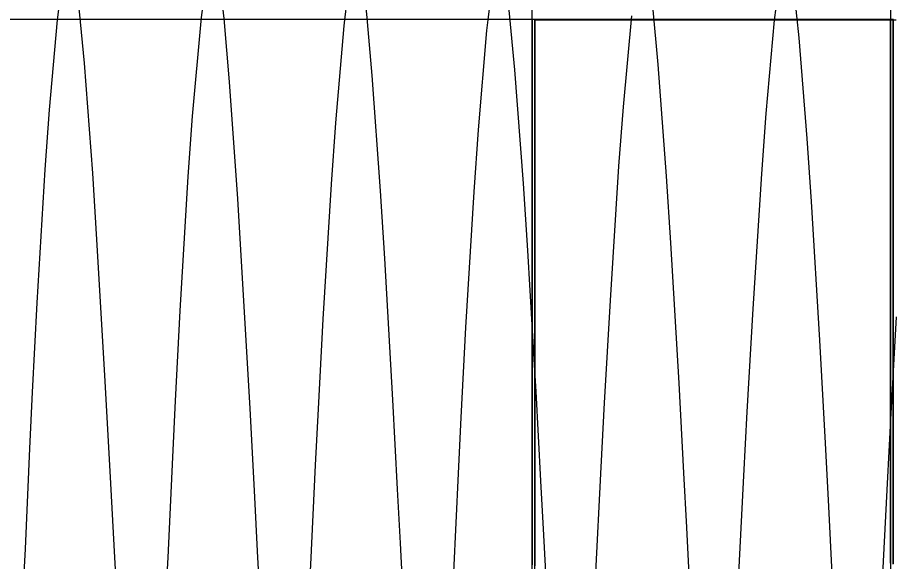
# Model space of a CAD drawing. Extents: x 1312564.2 to 1312581.5, y 1207298.4 to 1207352.6.
# Drawn here: x 1312576.8816 to 1312577.0345, y 1207332.5418 to 1207332.6367 of the extents above; entities that cross this region are included whole.
import ezdxf

# ---------------------------------------------------------------- set-up
doc = ezdxf.new("R2010")
doc.units = 0
for name, color, linetype in [('Level 15', 7, 'Continuous'), ('Level 22', 7, 'Continuous'), ('Level 62', 7, 'Continuous'), ('Level 8', 7, 'Continuous')]:
    doc.layers.add(name, color=color, linetype=linetype)

msp = doc.modelspace()

# ---------------------------------------------------------------- linework, layer by layer
at = {"layer": 'Level 15'}
msp.add_ellipse((1312576.74254, 1207332.88588), major_axis=(1.30328, -0.02461), ratio=0.675192, start_param=5.538119, end_param=9.87637, dxfattribs=at)
at = {"layer": 'Level 22'}
for p, q in [((1312576.97145, 1207332.63639), (1312577.03401, 1207332.63639)), ((1312576.97191, 1207332.63625), (1312577.03447, 1207332.63625)), ((1312577.03401, 1207332.63639), (1312577.03453, 1207332.63639)), ((1312577.03447, 1207332.63625), (1312577.03498, 1207332.63625))]:
    msp.add_line(p, q, dxfattribs=at)
msp.add_lwpolyline([(1312576.57191, 1207332.63637), (1312576.97145, 1207332.63638)], dxfattribs=at)
at = {"layer": 'Level 62'}
for points in [[(1312576.90574, 1207332.51115), (1312576.90526, 1207332.50619), (1312576.90377, 1207332.49799), (1312576.90301, 1207332.49698), (1312576.90158, 1207332.50124), (1312576.90074, 1207332.50797), (1312576.90025, 1207332.51366), (1312576.89943, 1207332.52667), (1312576.89846, 1207332.54459), (1312576.89789, 1207332.55538), (1312576.89691, 1207332.57323), (1312576.89546, 1207332.59793), (1312576.89471, 1207332.6095), (1312576.89328, 1207332.6287), (1312576.89242, 1207332.63771), (1312576.89191, 1207332.64193), (1312576.89102, 1207332.64649), (1312576.89009, 1207332.64639), (1312576.88952, 1207332.64395), (1312576.88854, 1207332.63675), (1312576.8885, 1207332.63624)], [(1312576.92435, 1207332.52773), (1312576.92351, 1207332.54357), (1312576.92301, 1207332.55295), (1312576.92218, 1207332.56846), (1312576.92077, 1207332.59316), (1312576.92004, 1207332.60506), (1312576.91861, 1207332.62547), (1312576.91764, 1207332.63647), (1312576.91706, 1207332.64153), (1312576.91609, 1207332.64664), (1312576.91515, 1207332.64616), (1312576.91457, 1207332.64352), (1312576.91361, 1207332.63624)], [(1312576.95582, 1207332.51115), (1312576.95519, 1207332.50483), (1312576.95372, 1207332.49752), (1312576.95296, 1207332.49699), (1312576.9515, 1207332.50217), (1312576.95064, 1207332.50943), (1312576.95013, 1207332.51543), (1312576.94928, 1207332.52893), (1312576.94843, 1207332.54495), (1312576.94793, 1207332.55439), (1312576.9471, 1207332.56995), (1312576.9457, 1207332.5946), (1312576.94496, 1207332.60641), (1312576.94353, 1207332.62653), (1312576.94256, 1207332.63724), (1312576.94198, 1207332.64209), (1312576.94102, 1207332.64679), (1312576.94008, 1207332.64591), (1312576.93951, 1207332.64305), (1312576.93866, 1207332.63625)], [(1312576.97191, 1207332.57508), (1312576.97067, 1207332.59599), (1312576.96991, 1207332.60771), (1312576.96843, 1207332.62753), (1312576.96745, 1207332.63796), (1312576.96688, 1207332.64262), (1312576.96594, 1207332.64694), (1312576.96501, 1207332.64564), (1312576.96444, 1207332.64256), (1312576.96368, 1207332.63625)], [(1312577.01457, 1207332.64291), (1312577.01371, 1207332.63619), (1312577.01224, 1207332.61991), (1312577.01147, 1207332.60941), (1312577.00996, 1207332.58582), (1312577.00895, 1207332.56789), (1312577.00836, 1207332.55669), (1312577.00738, 1207332.53733), (1312577.00657, 1207332.52238), (1312577.00609, 1207332.51541), (1312577.00527, 1207332.50641), (1312577.00388, 1207332.49811), (1312577.00314, 1207332.49698), (1312577.00172, 1207332.50109), (1312577.00076, 1207332.50894), (1312577.0002, 1207332.51575), (1312576.99927, 1207332.53133), (1312576.99842, 1207332.54766), (1312576.99792, 1207332.55721), (1312576.99708, 1207332.57284), (1312576.99565, 1207332.59734), (1312576.99491, 1207332.60896), (1312576.99347, 1207332.6285), (1312576.99251, 1207332.63867)], [(1312577.035, 1207332.58444), (1312577.03401, 1207332.56651), (1312577.03343, 1207332.55535), (1312577.03246, 1207332.53613), (1312577.03148, 1207332.51958), (1312577.0309, 1207332.51211), (1312577.02992, 1207332.50309), (1312577.02846, 1207332.49717), (1312577.02772, 1207332.49736), (1312577.02632, 1207332.50392), (1312577.02549, 1207332.51195), (1312577.02501, 1207332.51838), (1312577.0242, 1207332.53253), (1312577.02323, 1207332.55135), (1312577.02264, 1207332.56242), (1312577.02166, 1207332.58038), (1312577.0202, 1207332.60454), (1312577.01946, 1207332.61554), (1312577.01806, 1207332.63314), (1312577.01724, 1207332.64088)], [(1312576.8885, 1207332.63624), (1312576.8871, 1207332.62054), (1312576.88636, 1207332.61013), (1312576.88497, 1207332.58691), (1312576.88416, 1207332.5713), (1312576.88369, 1207332.56145), (1312576.88291, 1207332.54394), (1312576.88193, 1207332.52606), (1312576.88134, 1207332.51766), (1312576.88073, 1207332.51114)], [(1312576.91361, 1207332.63624), (1312576.91358, 1207332.63602), (1312576.9121, 1207332.61946), (1312576.91135, 1207332.6089), (1312576.90992, 1207332.58548), (1312576.9091, 1207332.56981), (1312576.90862, 1207332.55993), (1312576.90784, 1207332.54244), (1312576.90686, 1207332.52484), (1312576.90627, 1207332.51662), (1312576.90574, 1207332.51115)], [(1312576.93866, 1207332.63625), (1312576.93854, 1207332.63521), (1312576.93708, 1207332.61827), (1312576.93633, 1207332.60757), (1312576.9349, 1207332.58401), (1312576.93407, 1207332.56836), (1312576.93358, 1207332.55854), (1312576.93276, 1207332.54124), (1312576.93178, 1207332.52383), (1312576.93119, 1207332.51575), (1312576.93073, 1207332.51115)], [(1312576.96368, 1207332.63625), (1312576.96346, 1207332.63441), (1312576.962, 1207332.6171), (1312576.96125, 1207332.60627), (1312576.95983, 1207332.58257), (1312576.95899, 1207332.56689), (1312576.9585, 1207332.5571), (1312576.95768, 1207332.53989), (1312576.95675, 1207332.52267), (1312576.95618, 1207332.51473), (1312576.95582, 1207332.51115)], [(1312576.98878, 1207332.63698), (1312576.98732, 1207332.62107), (1312576.98654, 1207332.61072), (1312576.98504, 1207332.5873), (1312576.98403, 1207332.56941), (1312576.98344, 1207332.55818), (1312576.98246, 1207332.53869), (1312576.98157, 1207332.52166), (1312576.98102, 1207332.51387), (1312576.98007, 1207332.50426), (1312576.97864, 1207332.49741), (1312576.9779, 1207332.49712), (1312576.97649, 1207332.50276), (1312576.97566, 1207332.51028), (1312576.97517, 1207332.51642), (1312576.97435, 1207332.53013), (1312576.97349, 1207332.54632), (1312576.97298, 1207332.55582), (1312576.97212, 1207332.57142), (1312576.97191, 1207332.57508)]]:
    msp.add_lwpolyline(points, dxfattribs=at)
at = {"layer": 'Level 8'}
for points in [[(1312577.03401, 1207332.75562), (1312577.03401, 1207332.41294), (1312576.97145, 1207332.41294), (1312576.97145, 1207332.75558)], [(1312576.97145, 1207332.63555), (1312576.97145, 1207332.63592), (1312576.97145, 1207332.63639), (1312576.97145, 1207332.63585), (1312576.97145, 1207332.63537), (1312576.97145, 1207332.6352), (1312576.97145, 1207332.63514), (1312576.97145, 1207332.63474)], [(1312576.97145, 1207332.62696), (1312576.97145, 1207332.62824), (1312576.97145, 1207332.62838), (1312576.97145, 1207332.62992), (1312576.97145, 1207332.63153), (1312576.97145, 1207332.63204), (1312576.97145, 1207332.63278), (1312576.97145, 1207332.63354), (1312576.97145, 1207332.6346), (1312576.97145, 1207332.6351), (1312576.97145, 1207332.63522), (1312576.97145, 1207332.63554), (1312576.97145, 1207332.63555)], [(1312576.97191, 1207332.63541), (1312576.97191, 1207332.63578), (1312576.97191, 1207332.63625), (1312576.97191, 1207332.63571), (1312576.97191, 1207332.63523), (1312576.97191, 1207332.63506), (1312576.97191, 1207332.635), (1312576.97191, 1207332.6346)], [(1312577.03401, 1207332.61455), (1312577.03401, 1207332.6163), (1312577.03401, 1207332.61797), (1312577.03401, 1207332.61851), (1312577.03401, 1207332.62085), (1312577.03401, 1207332.62192), (1312577.03401, 1207332.624), (1312577.03401, 1207332.62575), (1312577.03401, 1207332.62658), (1312577.03401, 1207332.6279), (1312577.03401, 1207332.62817), (1312577.03401, 1207332.62936), (1312577.03401, 1207332.63014), (1312577.03401, 1207332.63154), (1312577.03401, 1207332.63188), (1312577.03401, 1207332.63254), (1312577.03401, 1207332.6333), (1312577.03401, 1207332.63471), (1312577.03401, 1207332.63513), (1312577.03401, 1207332.63519), (1312577.03401, 1207332.63538), (1312577.03401, 1207332.63581), (1312577.03401, 1207332.63593), (1312577.03401, 1207332.63639), (1312577.03401, 1207332.63598), (1312577.03401, 1207332.63556), (1312577.03401, 1207332.6352), (1312577.03401, 1207332.63509), (1312577.03401, 1207332.63466), (1312577.03401, 1207332.63393), (1312577.03401, 1207332.63346), (1312577.03401, 1207332.6328), (1312577.03401, 1207332.63196), (1312577.03401, 1207332.63152), (1312577.03401, 1207332.63012), (1312577.03401, 1207332.62838), (1312577.03401, 1207332.62826), (1312577.03401, 1207332.62673), (1312577.03401, 1207332.62575), (1312577.03401, 1207332.62424), (1312577.03401, 1207332.6242)], [(1312577.03447, 1207332.61441), (1312577.03447, 1207332.61617), (1312577.03447, 1207332.61783), (1312577.03447, 1207332.61837), (1312577.03447, 1207332.62071), (1312577.03447, 1207332.62178), (1312577.03447, 1207332.62386), (1312577.03447, 1207332.62561), (1312577.03447, 1207332.62644), (1312577.03447, 1207332.62776), (1312577.03447, 1207332.62803), (1312577.03447, 1207332.62922), (1312577.03447, 1207332.63), (1312577.03447, 1207332.6314), (1312577.03447, 1207332.63174), (1312577.03447, 1207332.6324), (1312577.03447, 1207332.63316), (1312577.03447, 1207332.63457), (1312577.03447, 1207332.635), (1312577.03447, 1207332.63505), (1312577.03447, 1207332.63524), (1312577.03447, 1207332.63567), (1312577.03447, 1207332.63579), (1312577.03447, 1207332.63625), (1312577.03447, 1207332.63584), (1312577.03447, 1207332.63542), (1312577.03447, 1207332.63506), (1312577.03447, 1207332.63495), (1312577.03447, 1207332.63452), (1312577.03447, 1207332.63379), (1312577.03447, 1207332.63332), (1312577.03447, 1207332.63266), (1312577.03447, 1207332.63183), (1312577.03447, 1207332.63138), (1312577.03447, 1207332.62998), (1312577.03447, 1207332.62824), (1312577.03447, 1207332.62812), (1312577.03447, 1207332.62659), (1312577.03447, 1207332.62561), (1312577.03447, 1207332.6241), (1312577.03447, 1207332.62406)], [(1312576.97145, 1207332.63474), (1312576.97145, 1207332.63464), (1312576.97145, 1207332.6334), (1312576.97145, 1207332.63252), (1312576.97145, 1207332.63194), (1312576.97145, 1207332.63155), (1312576.97145, 1207332.62993), (1312576.97145, 1207332.62819), (1312576.97145, 1207332.62789), (1312576.97145, 1207332.62672), (1312576.97145, 1207332.62596), (1312576.97145, 1207332.62576), (1312576.97145, 1207332.62374), (1312576.97145, 1207332.6219), (1312576.97145, 1207332.62067), (1312576.97145, 1207332.6186), (1312576.97145, 1207332.61798), (1312576.97145, 1207332.61605), (1312576.97145, 1207332.61428), (1312576.97145, 1207332.61149), (1312576.97145, 1207332.61054), (1312576.97145, 1207332.60854), (1312576.97145, 1207332.60789), (1312576.97145, 1207332.6067), (1312576.97145, 1207332.60607), (1312576.97145, 1207332.60196), (1312576.97145, 1207332.59776), (1312576.97145, 1207332.59744), (1312576.97145, 1207332.59715), (1312576.97145, 1207332.59512), (1312576.97145, 1207332.5904), (1312576.97145, 1207332.59036), (1312576.97145, 1207332.58772), (1312576.97145, 1207332.58689), (1312576.97145, 1207332.58602), (1312576.97145, 1207332.58209), (1312576.97145, 1207332.57814), (1312576.97145, 1207332.57794), (1312576.97145, 1207332.57577), (1312576.97145, 1207332.57383), (1312576.97145, 1207332.56818), (1312576.97145, 1207332.56784), (1312576.97145, 1207332.56248), (1312576.97145, 1207332.56229), (1312576.97145, 1207332.56205), (1312576.97145, 1207332.56163), (1312576.97145, 1207332.55716), (1312576.97145, 1207332.55261), (1312576.97145, 1207332.55124), (1312576.97145, 1207332.54993), (1312576.97145, 1207332.54864), (1312576.97145, 1207332.54569), (1312576.97145, 1207332.54524), (1312576.97145, 1207332.54328), (1312576.97145, 1207332.54115)], [(1312576.97191, 1207332.62682), (1312576.97191, 1207332.6281), (1312576.97191, 1207332.62824), (1312576.97191, 1207332.62978), (1312576.97191, 1207332.63139), (1312576.97191, 1207332.6319), (1312576.97191, 1207332.63264), (1312576.97191, 1207332.6334), (1312576.97191, 1207332.63446), (1312576.97191, 1207332.63496), (1312576.97191, 1207332.63508), (1312576.97191, 1207332.6354), (1312576.97191, 1207332.63541)], [(1312576.97191, 1207332.6346), (1312576.97191, 1207332.6345), (1312576.97191, 1207332.63326), (1312576.97191, 1207332.63238), (1312576.97191, 1207332.6318), (1312576.97191, 1207332.63141), (1312576.97191, 1207332.62979), (1312576.97191, 1207332.62805), (1312576.97191, 1207332.62775), (1312576.97191, 1207332.62658), (1312576.97191, 1207332.62582), (1312576.97191, 1207332.62562), (1312576.97191, 1207332.6236), (1312576.97191, 1207332.62176), (1312576.97191, 1207332.62053), (1312576.97191, 1207332.61846), (1312576.97191, 1207332.61784), (1312576.97191, 1207332.61591), (1312576.97191, 1207332.61414), (1312576.97191, 1207332.61135), (1312576.97191, 1207332.6104), (1312576.97191, 1207332.6084), (1312576.97191, 1207332.60775), (1312576.97191, 1207332.60656), (1312576.97191, 1207332.60593), (1312576.97191, 1207332.60182), (1312576.97191, 1207332.59762), (1312576.97191, 1207332.5973), (1312576.97191, 1207332.59701), (1312576.97191, 1207332.59498), (1312576.97191, 1207332.59026), (1312576.97191, 1207332.59022), (1312576.97191, 1207332.58758), (1312576.97191, 1207332.58675), (1312576.97191, 1207332.58588), (1312576.97191, 1207332.58195), (1312576.97191, 1207332.578), (1312576.97191, 1207332.5778), (1312576.97191, 1207332.57563), (1312576.97191, 1207332.57369), (1312576.97191, 1207332.56804), (1312576.97191, 1207332.5677), (1312576.97191, 1207332.56234), (1312576.97191, 1207332.56215), (1312576.97191, 1207332.56191), (1312576.97191, 1207332.56149), (1312576.97191, 1207332.55702), (1312576.97191, 1207332.55247), (1312576.97191, 1207332.5511), (1312576.97191, 1207332.54979), (1312576.97191, 1207332.5485), (1312576.97191, 1207332.54555), (1312576.97191, 1207332.5451), (1312576.97191, 1207332.54314), (1312576.97191, 1207332.54101)], [(1312576.97145, 1207332.54961), (1312576.97145, 1207332.54989), (1312576.97145, 1207332.55399), (1312576.97145, 1207332.55739), (1312576.97145, 1207332.5581), (1312576.97145, 1207332.55989), (1312576.97145, 1207332.56163), (1312576.97145, 1207332.56187), (1312576.97145, 1207332.56488), (1312576.97145, 1207332.56765), (1312576.97145, 1207332.57077), (1312576.97145, 1207332.57384), (1312576.97145, 1207332.5756), (1312576.97145, 1207332.57735), (1312576.97145, 1207332.57755), (1312576.97145, 1207332.58191), (1312576.97145, 1207332.58605), (1312576.97145, 1207332.58679), (1312576.97145, 1207332.58753), (1312576.97145, 1207332.5903), (1312576.97145, 1207332.59522), (1312576.97145, 1207332.59735), (1312576.97145, 1207332.59756), (1312576.97145, 1207332.59778), (1312576.97145, 1207332.60218), (1312576.97145, 1207332.60651), (1312576.97145, 1207332.60692), (1312576.97145, 1207332.60791), (1312576.97145, 1207332.60813), (1312576.97145, 1207332.60855), (1312576.97145, 1207332.61175), (1312576.97145, 1207332.6148), (1312576.97145, 1207332.61632), (1312576.97145, 1207332.61799), (1312576.97145, 1207332.61861), (1312576.97145, 1207332.62094), (1312576.97145, 1207332.62244), (1312576.97145, 1207332.62401), (1312576.97145, 1207332.62576), (1312576.97145, 1207332.62689), (1312576.97145, 1207332.62696)], [(1312576.97191, 1207332.54947), (1312576.97191, 1207332.54975), (1312576.97191, 1207332.55385), (1312576.97191, 1207332.55725), (1312576.97191, 1207332.55796), (1312576.97191, 1207332.55975), (1312576.97191, 1207332.56149), (1312576.97191, 1207332.56173), (1312576.97191, 1207332.56474), (1312576.97191, 1207332.56751), (1312576.97191, 1207332.57063), (1312576.97191, 1207332.5737), (1312576.97191, 1207332.57546), (1312576.97191, 1207332.57721), (1312576.97191, 1207332.57741), (1312576.97191, 1207332.58177), (1312576.97191, 1207332.58591), (1312576.97191, 1207332.58665), (1312576.97191, 1207332.58739), (1312576.97191, 1207332.59016), (1312576.97191, 1207332.59508), (1312576.97191, 1207332.59721), (1312576.97191, 1207332.59742), (1312576.97191, 1207332.59764), (1312576.97191, 1207332.60204), (1312576.97191, 1207332.60637), (1312576.97191, 1207332.60678), (1312576.97191, 1207332.60777), (1312576.97191, 1207332.60799), (1312576.97191, 1207332.60841), (1312576.97191, 1207332.61161), (1312576.97191, 1207332.61466), (1312576.97191, 1207332.61618), (1312576.97191, 1207332.61785), (1312576.97191, 1207332.61847), (1312576.97191, 1207332.6208), (1312576.97191, 1207332.6223), (1312576.97191, 1207332.62387), (1312576.97191, 1207332.62562), (1312576.97191, 1207332.62675), (1312576.97191, 1207332.62682)], [(1312577.03401, 1207332.6242), (1312577.03401, 1207332.62246), (1312577.03401, 1207332.62116), (1312577.03401, 1207332.61852), (1312577.03401, 1207332.61798), (1312577.03401, 1207332.61654), (1312577.03401, 1207332.61481), (1312577.03401, 1207332.61217), (1312577.03401, 1207332.60855), (1312577.03401, 1207332.60818)], [(1312577.03447, 1207332.62406), (1312577.03447, 1207332.62232), (1312577.03447, 1207332.62102), (1312577.03447, 1207332.61838), (1312577.03447, 1207332.61784), (1312577.03447, 1207332.6164), (1312577.03447, 1207332.61467), (1312577.03447, 1207332.61203), (1312577.03447, 1207332.60841), (1312577.03447, 1207332.60804)], [(1312577.03401, 1207332.54143), (1312577.03401, 1207332.54327), (1312577.03401, 1207332.54497), (1312577.03401, 1207332.54882), (1312577.03401, 1207332.54994), (1312577.03401, 1207332.55142), (1312577.03401, 1207332.55261), (1312577.03401, 1207332.55777), (1312577.03401, 1207332.56164), (1312577.03401, 1207332.56211), (1312577.03401, 1207332.56232), (1312577.03401, 1207332.56248), (1312577.03401, 1207332.56894), (1312577.03401, 1207332.57383), (1312577.03401, 1207332.57551), (1312577.03401, 1207332.57798), (1312577.03401, 1207332.57815), (1312577.03401, 1207332.58262), (1312577.03401, 1207332.58602), (1312577.03401, 1207332.58701), (1312577.03401, 1207332.58773), (1312577.03401, 1207332.59004), (1312577.03401, 1207332.5954), (1312577.03401, 1207332.59715), (1312577.03401, 1207332.59749), (1312577.03401, 1207332.59776), (1312577.03401, 1207332.60253), (1312577.03401, 1207332.60608), (1312577.03401, 1207332.60663), (1312577.03401, 1207332.60797), (1312577.03401, 1207332.6081), (1312577.03401, 1207332.60853), (1312577.03401, 1207332.61188), (1312577.03401, 1207332.6143), (1312577.03401, 1207332.61455)], [(1312577.03447, 1207332.54129), (1312577.03447, 1207332.54313), (1312577.03447, 1207332.54483), (1312577.03447, 1207332.54868), (1312577.03447, 1207332.5498), (1312577.03447, 1207332.55128), (1312577.03447, 1207332.55247), (1312577.03447, 1207332.55763), (1312577.03447, 1207332.5615), (1312577.03447, 1207332.56197), (1312577.03447, 1207332.56218), (1312577.03447, 1207332.56234), (1312577.03447, 1207332.5688), (1312577.03447, 1207332.57369), (1312577.03447, 1207332.57537), (1312577.03447, 1207332.57784), (1312577.03447, 1207332.57801), (1312577.03447, 1207332.58248), (1312577.03447, 1207332.58588), (1312577.03447, 1207332.58687), (1312577.03447, 1207332.58759), (1312577.03447, 1207332.5899), (1312577.03447, 1207332.59526), (1312577.03447, 1207332.59701), (1312577.03447, 1207332.59735), (1312577.03447, 1207332.59762), (1312577.03447, 1207332.60239), (1312577.03447, 1207332.60594), (1312577.03447, 1207332.60649), (1312577.03447, 1207332.60783), (1312577.03447, 1207332.60796), (1312577.03447, 1207332.60839), (1312577.03447, 1207332.61174), (1312577.03447, 1207332.61416), (1312577.03447, 1207332.61441)], [(1312577.03401, 1207332.60818), (1312577.03401, 1207332.60799), (1312577.03401, 1207332.60687), (1312577.03401, 1207332.60652), (1312577.03401, 1207332.60277), (1312577.03401, 1207332.59779), (1312577.03401, 1207332.59753), (1312577.03401, 1207332.59735), (1312577.03401, 1207332.59551), (1312577.03401, 1207332.58993), (1312577.03401, 1207332.58754), (1312577.03401, 1207332.58744), (1312577.03401, 1207332.5869), (1312577.03401, 1207332.58605), (1312577.03401, 1207332.58248), (1312577.03401, 1207332.57753), (1312577.03401, 1207332.57736), (1312577.03401, 1207332.57584), (1312577.03401, 1207332.57384), (1312577.03401, 1207332.57119), (1312577.03401, 1207332.56765), (1312577.03401, 1207332.56525), (1312577.03401, 1207332.5643)], [(1312577.03447, 1207332.60804), (1312577.03447, 1207332.60785), (1312577.03447, 1207332.60673), (1312577.03447, 1207332.60638), (1312577.03447, 1207332.60263), (1312577.03447, 1207332.59765), (1312577.03447, 1207332.59739), (1312577.03447, 1207332.59721), (1312577.03447, 1207332.59537), (1312577.03447, 1207332.58979), (1312577.03447, 1207332.5874), (1312577.03447, 1207332.5873), (1312577.03447, 1207332.58676), (1312577.03447, 1207332.58591), (1312577.03447, 1207332.58234), (1312577.03447, 1207332.57739), (1312577.03447, 1207332.57722), (1312577.03447, 1207332.5757), (1312577.03447, 1207332.5737), (1312577.03447, 1207332.57105), (1312577.03447, 1207332.56751), (1312577.03447, 1207332.56512), (1312577.03447, 1207332.56416)], [(1312577.03401, 1207332.5643), (1312577.03401, 1207332.56185), (1312577.03401, 1207332.56164), (1312577.03401, 1207332.56013), (1312577.03401, 1207332.55809), (1312577.03401, 1207332.55454), (1312577.03401, 1207332.54989), (1312577.03401, 1207332.54941), (1312577.03401, 1207332.54874), (1312577.03401, 1207332.5481), (1312577.03401, 1207332.54308), (1312577.03401, 1207332.54146)], [(1312577.03447, 1207332.56416), (1312577.03447, 1207332.56171), (1312577.03447, 1207332.5615), (1312577.03447, 1207332.55999), (1312577.03447, 1207332.55795), (1312577.03447, 1207332.5544), (1312577.03447, 1207332.54975), (1312577.03447, 1207332.54927), (1312577.03447, 1207332.5486), (1312577.03447, 1207332.54796), (1312577.03447, 1207332.54294), (1312577.03447, 1207332.54132)], [(1312576.97145, 1207332.54543), (1312576.97145, 1207332.54801), (1312576.97145, 1207332.54874), (1312576.97145, 1207332.54933), (1312576.97145, 1207332.54961)], [(1312576.97191, 1207332.54529), (1312576.97191, 1207332.54787), (1312576.97191, 1207332.5486), (1312576.97191, 1207332.54919), (1312576.97191, 1207332.54947)], [(1312576.97145, 1207332.54219), (1312576.97145, 1207332.54357), (1312576.97145, 1207332.54543)], [(1312576.97191, 1207332.54205), (1312576.97191, 1207332.54343), (1312576.97191, 1207332.54529)], [(1312576.97145, 1207332.5399), (1312576.97145, 1207332.54219)], [(1312576.97191, 1207332.53976), (1312576.97191, 1207332.54205)]]:
    msp.add_lwpolyline(points, dxfattribs=at)

doc.saveas('drawing.dxf')
